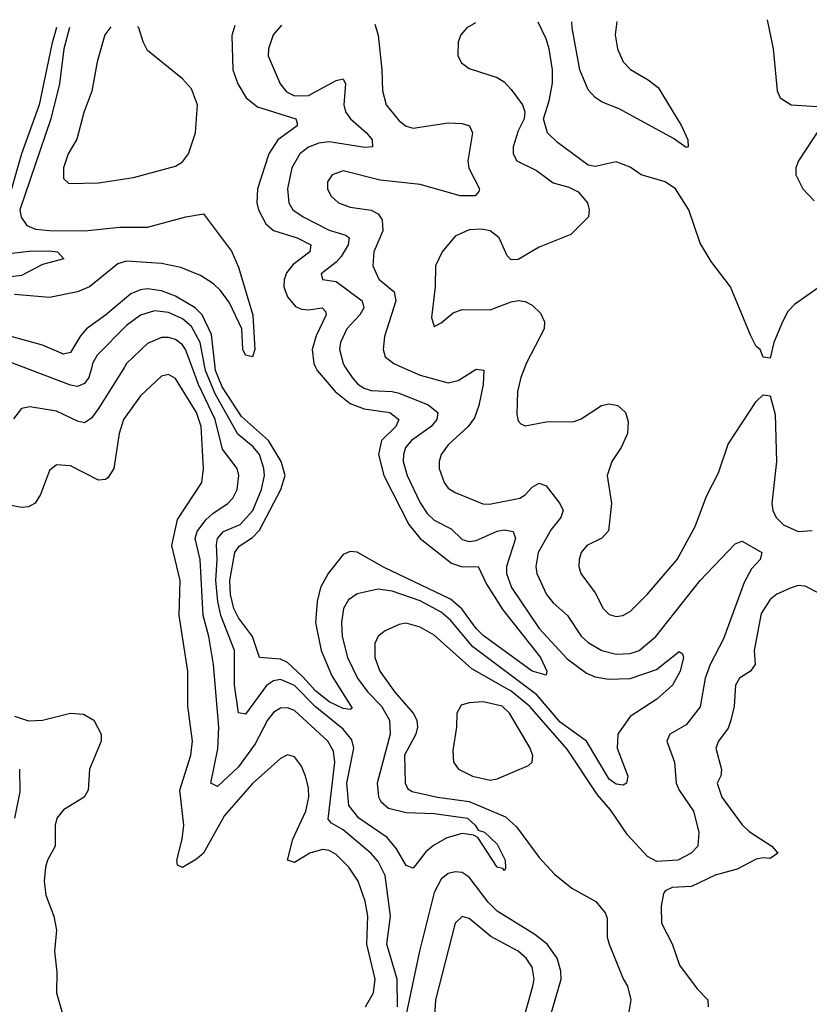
# Model space of a CAD drawing. Header units: inches. Extents: x 1649636 to 1815363, y 506543 to 641975.
# Tile 385 of 656: x 1703705 to 1705962, y 638178 to 640994. Entities that reach past the tile are written whole.
import ezdxf

# ---------------------------------------------------------------- set-up
doc = ezdxf.new("R2010")
doc.units = ezdxf.units.IN
doc.header["$MEASUREMENT"] = 0
doc.layers.add('B7603', color=7, linetype='Continuous')
doc.layers.add('B7604', color=7, linetype='Continuous')

msp = doc.modelspace()

# ---------------------------------------------------------------- linework, layer by layer
at = {"layer": 'B7603', "color": 5}
for points, elevation in [([(1704003.9, 640000), (1703930, 639881.5), (1703910, 639854), (1703890, 639840.9), (1703870, 639845.2), (1703810, 639874.5), (1703733.7, 639886.3), (1703710, 639882), (1703687.4, 639852.6)], 460), ([(1703910.5, 640000), (1703902, 639970), (1703890, 639953.4), (1703870, 639944.9), (1703850, 639948.3), (1703714.2, 640000)], 440), ([(1704785, 638170), (1704783.6, 638250), (1704754.5, 638350), (1704764.5, 638430), (1704750, 638546.4), (1704730, 638585.9), (1704710, 638608.5), (1704630, 638677.1), (1704596.2, 638696.2), (1704587.1, 638707.1), (1704606.2, 638870), (1704602.1, 638902.1), (1704585.6, 638930), (1704490, 639017.7), (1704470, 639025.3), (1704450, 639024.3), (1704430, 639012.1), (1704413.3, 638990), (1704377.5, 638922.5), (1704330, 638856.6), (1704270, 638801), (1704251.3, 638810), (1704271.3, 638908.7), (1704273.9, 638970), (1704259.3, 639150), (1704245.9, 639230), (1704229.3, 639290), (1704220.6, 639450), (1704206.4, 639510), (1704211.7, 639530), (1704237, 639563), (1704257.5, 639582.6), (1704300.2, 639610), (1704314.4, 639625.6), (1704326.5, 639650), (1704331.7, 639690), (1704326.9, 639710), (1704285, 639765), (1704263.9, 639850), (1704216.2, 639950), (1704197.5, 640000)], 460), ([(1704635.6, 640000), (1704655.1, 639970), (1704671.3, 639951.3), (1704690, 639940.3), (1704710, 639933.4), (1704770, 639930.8), (1704790, 639925.2), (1704872.5, 639892.5), (1704899.9, 639870), (1704897.5, 639850), (1704880.9, 639830), (1704825.1, 639790), (1704807.9, 639770), (1704801.7, 639750), (1704801.1, 639730), (1704812.5, 639690), (1704850, 639611.6), (1704870, 639581.2), (1704890, 639562.7), (1704937.9, 639537.9), (1704970, 639506.7), (1704990, 639501.1), (1705010, 639504.2), (1705070, 639530.7), (1705090, 639534.7), (1705115.2, 639530), (1705122, 639510), (1705096.4, 639430), (1705096.5, 639410), (1705110.8, 639370), (1705190, 639252.5), (1705270, 639166.2), (1705324.8, 639124.8), (1705350, 639114.7), (1705387.8, 639107.8), (1705450.3, 639109.7), (1705525, 639135), (1705590, 639186.7), (1705599.7, 639179.7), (1705602.3, 639170), (1705593, 639130), (1705570.8, 639090), (1705526.4, 639050), (1705450, 639000.4), (1705414.7, 638950), (1705413, 638910), (1705443.5, 638830), (1705439.6, 638810), (1705430, 638804.3), (1705410, 638807.2), (1705390, 638821.6), (1705324.9, 638930), (1705250, 638984.8), (1705182.8, 639062.8), (1705000, 639200), (1704936.8, 639276.8), (1704910, 639299.2), (1704850, 639331.7), (1704770, 639359.7), (1704730, 639364.6), (1704670, 639351.8), (1704645.2, 639334.8), (1704630.6, 639309.4), (1704624.4, 639270), (1704626.6, 639230), (1704641.5, 639170), (1704670.4, 639110), (1704699.7, 639070), (1704739, 639030), (1704762, 638990), (1704764.1, 638950), (1704727.2, 638810), (1704730.7, 638770.7), (1704737.3, 638757.3), (1704758.9, 638738.9), (1704810, 638726.2), (1704890, 638723.8), (1704984.7, 638710), (1705006.9, 638690), (1705015.7, 638675.7), (1705033.2, 638670), (1705070, 638635.2), (1705092.3, 638590), (1705093.7, 638566.3), (1705090, 638559), (1705085.8, 638565.8), (1705070, 638569.7), (1705014.6, 638654.6), (1705001.8, 638661.8), (1704970, 638666), (1704926.2, 638653.8), (1704888.1, 638631.9), (1704866.3, 638613.7), (1704830, 638567.4), (1704810, 638574.7), (1704782.1, 638622.1), (1704754.9, 638654.9), (1704674, 638710), (1704645.9, 638745.9), (1704640.4, 638810), (1704660.1, 638910), (1704654.4, 638934.4), (1704630, 638964.6), (1704549.3, 639029.3), (1704490, 639089), (1704450, 639106.8), (1704430, 639103.1), (1704410, 639089.5), (1704350, 639007.1), (1704330, 639011.3), (1704319.3, 639090), (1704318.7, 639190), (1704280.1, 639290), (1704270.9, 639330), (1704265.3, 639390), (1704269.7, 639450), (1704267.6, 639492.4), (1704270, 639510), (1704287.2, 639530), (1704335.5, 639550), (1704371.7, 639590), (1704396.2, 639650), (1704404.2, 639690), (1704403.2, 639710), (1704389.9, 639750), (1704372.5, 639772.5), (1704328.2, 639808.2), (1704263.8, 639923.8), (1704236.2, 639990), (1704234.3, 640000)], 440), ([(1704550.3, 640000), (1704554.8, 639990), (1704606.7, 639930), (1704650, 639896.3), (1704690, 639881), (1704763.2, 639870), (1704788.4, 639850), (1704779.8, 639830), (1704739, 639790), (1704730.7, 639750), (1704746.3, 639690), (1704817.4, 639550), (1704850, 639510.1), (1704939.3, 639439.3), (1704970, 639428.8), (1705015.5, 639430), (1705039.3, 639379.3), (1705085.6, 639305.6), (1705193.8, 639170), (1705212.1, 639130), (1705210, 639119.3), (1705169.9, 639130), (1705030, 639232.4), (1705010, 639252.1), (1704968.8, 639308.8), (1704936.8, 639336.8), (1704747.2, 639427.2), (1704670, 639470.4), (1704650, 639473.1), (1704630, 639463.7), (1704586.9, 639410), (1704564.8, 639370), (1704555.2, 639330), (1704550.7, 639270), (1704566.7, 639190), (1704597, 639117), (1704654.9, 639025.1), (1704650, 639020.5), (1704630, 639023.5), (1704590, 639042.5), (1704550, 639074.4), (1704514.6, 639114.6), (1704470, 639155.2), (1704450, 639164.7), (1704389.9, 639169.9), (1704370.3, 639230), (1704330, 639283.3), (1704317.1, 639310), (1704307.9, 639350), (1704305.7, 639390), (1704319.6, 639470), (1704331.9, 639488.1), (1704370, 639512.3), (1704390, 639533.8), (1704451.6, 639650), (1704463.6, 639690), (1704452.1, 639730), (1704416.4, 639790), (1704338.7, 639858.7), (1704283.6, 639943.6), (1704264.5, 639990), (1704263.4, 640000)], 420), ([(1704797.2, 640000), (1704850, 639977), (1704930, 639955.5), (1704958, 639962), (1705010, 639993.8), (1705031.4, 639991.4), (1705030.1, 639950.1), (1705017.7, 639890), (1705004.6, 639855.4), (1704986.7, 639830), (1704930, 639778.2), (1704910.2, 639750), (1704903.9, 639730), (1704904.1, 639710), (1704918.3, 639670), (1704930, 639654.2), (1704950, 639641.6), (1705029.1, 639609.1), (1705047.9, 639607.9), (1705134.6, 639625.4), (1705150, 639634.7), (1705170, 639656.8), (1705190, 639668.5), (1705210, 639660.6), (1705248.9, 639610), (1705258.1, 639590), (1705252.1, 639570), (1705224.3, 639535.7), (1705186.9, 639470), (1705180.1, 639430), (1705183.3, 639410), (1705211.2, 639350), (1705230, 639326.3), (1705271.3, 639290), (1705310, 639230.1), (1705330, 639212.3), (1705369.2, 639189.2), (1705410, 639178.9), (1705450, 639180.9), (1705475.9, 639190), (1705523.4, 639230), (1705650, 639390.1), (1705750, 639494.9), (1705770, 639502.4), (1705827, 639470), (1705822, 639450), (1705797.2, 639422.8), (1705775.8, 639384.2), (1705717.1, 639222.9), (1705678.4, 639150), (1705664.9, 639110), (1705650, 639028.7), (1705610, 638976.8), (1705564, 638950), (1705554.9, 638930), (1705576.5, 638870), (1705582.1, 638810), (1705590.1, 638790), (1705631.3, 638730), (1705646.7, 638670), (1705643.8, 638630), (1705625, 638610), (1705586.7, 638590), (1705525.9, 638585.9), (1705500, 638600), (1705442.7, 638662.7), (1705394, 638734), (1705356.9, 638776.9), (1705270, 638907), (1705162.3, 639030), (1705110, 639072.8), (1704997, 639137), (1704890, 639233.1), (1704850, 639256.1), (1704810, 639267.5), (1704790, 639263.6), (1704750, 639245.8), (1704729.6, 639230.4), (1704720.1, 639210), (1704720.1, 639170), (1704734.7, 639130), (1704777.2, 639070), (1704829.6, 639010), (1704840.1, 638990), (1704842, 638970), (1704837.2, 638950), (1704805, 638890), (1704807, 638810), (1704814.2, 638794.2), (1704826.5, 638786.5), (1704899.1, 638770), (1704990, 638757.5), (1705094, 638714), (1705124.9, 638684.9), (1705190, 638597.3), (1705233.8, 638550), (1705283, 638510), (1705351.8, 638471.8), (1705379.1, 638439.1), (1705384.2, 638424.2), (1705384.6, 638370), (1705390.1, 638350), (1705430, 638250.1), (1705442.8, 638230), (1705452.2, 638190), (1705445.1, 638150)], 460), ([(1705148.8, 640000), (1705137.2, 639970), (1705128.3, 639930), (1705125.8, 639865.8), (1705130, 639846.8), (1705138, 639838), (1705150, 639832.4), (1705210, 639843.5), (1705290, 639844.6), (1705310, 639852.2), (1705367.8, 639890), (1705390, 639894.7), (1705414.9, 639890), (1705436.5, 639870), (1705444.2, 639844.2), (1705442.3, 639810), (1705424.3, 639770), (1705397.5, 639730), (1705384.1, 639690), (1705396.6, 639610), (1705387.8, 639532.2), (1705368.7, 639511.3), (1705326.7, 639490), (1705310.2, 639470), (1705304.6, 639450), (1705303.8, 639430), (1705309.2, 639410), (1705350, 639354.6), (1705373.2, 639310), (1705390, 639292.3), (1705410, 639286.4), (1705429.3, 639289.3), (1705450, 639301.4), (1705498.8, 639350), (1705584.5, 639450), (1705635.6, 639544.4), (1705668.6, 639631.4), (1705702.4, 639697.6), (1705730, 639779.3), (1705810, 639902), (1705830, 639920.7), (1705850, 639918), (1705864.4, 639864.4), (1705868.7, 639730), (1705855.1, 639610), (1705858.1, 639590), (1705867.6, 639570), (1705888.9, 639548.9), (1705930, 639530.1), (1705970, 639532.7)], 480), ([(1704693.7, 638170), (1704716.5, 638210), (1704721.5, 638250), (1704696.8, 638350), (1704699.7, 638430), (1704692.4, 638472.4), (1704672.2, 638530), (1704645.8, 638570), (1704610, 638606.5), (1704590, 638617.3), (1704570, 638620.8), (1704533.8, 638610), (1704490, 638583.2), (1704470, 638589.6), (1704485.2, 638650), (1704523.1, 638730), (1704531.2, 638770), (1704530, 638797.2), (1704521.8, 638830), (1704510, 638858.7), (1704490, 638885.4), (1704470, 638890.8), (1704450, 638880.7), (1704370, 638809.3), (1704290, 638717.7), (1704230.1, 638610), (1704210, 638592.5), (1704170, 638569.2), (1704156, 638576), (1704153.7, 638590), (1704169.5, 638650), (1704173.7, 638690), (1704162.4, 638790), (1704193.8, 638890), (1704198.8, 638930), (1704185.9, 639030), (1704185.3, 639130), (1704160.9, 639290), (1704163.2, 639390), (1704139.3, 639490), (1704156.2, 639563.8), (1704225.7, 639670), (1704229.9, 639710), (1704223.3, 639830), (1704210.2, 639870), (1704150, 639967.7), (1704130, 639979.1), (1704110, 639974.1), (1704050, 639918), (1704001.7, 639850), (1703988.7, 639810), (1703973.9, 639710), (1703956.5, 639683.5), (1703950, 639678.5), (1703930, 639677.2), (1703850, 639718), (1703810, 639721), (1703790, 639704.2), (1703764.2, 639635.8), (1703748.8, 639611.2), (1703730, 639600.7), (1703710, 639599), (1703670, 639606.2)], 480), ([(1705990, 639353.8), (1705950, 639373.6), (1705930, 639375), (1705910, 639369.1), (1705869.6, 639350.4), (1705850, 639335.9), (1705824.4, 639295.6), (1705804.6, 639190), (1705807.8, 639150), (1705794, 639130), (1705762.7, 639110), (1705751.5, 639090), (1705747.1, 639030), (1705738.4, 638990), (1705730, 638967.3), (1705702.7, 638930), (1705695.3, 638910), (1705711.2, 638848.8), (1705709.3, 638830.7), (1705698.5, 638810), (1705712.4, 638770), (1705770, 638690.9), (1705790, 638671.6), (1705854.9, 638630), (1705872.3, 638610), (1705850, 638594.7), (1705830, 638596.8), (1705810, 638592.4), (1705756.2, 638563.8), (1705692.8, 638547.2), (1705625.7, 638514.3), (1705570, 638511.6), (1705550, 638502.3), (1705545.1, 638494.9), (1705538.7, 638458.7), (1705539.3, 638410), (1705570, 638350.4), (1705591.3, 638290), (1705642, 638222), (1705672.4, 638190), (1705672.9, 638170)], 480), ([(1703690, 639001.9), (1703730, 638988.4), (1703770, 638990.1), (1703850, 639010.2), (1703887.2, 639007.2), (1703916.9, 638990), (1703937.4, 638950), (1703937.4, 638930), (1703903.9, 638850), (1703900.2, 638790), (1703888.9, 638770), (1703830, 638733.6), (1703811.3, 638710), (1703806, 638690), (1703806, 638630), (1703784.5, 638590), (1703778.9, 638570), (1703775.1, 638530), (1703779.4, 638490), (1703802, 638430), (1703810.2, 638390), (1703803.8, 638330), (1703810.9, 638270), (1703810.1, 638210), (1703827.1, 638150)], 480), ([(1703704.5, 638850), (1703705.3, 638785.3), (1703690, 638709.6)], 460), ([(1705183, 638010), (1705253, 638250), (1705252.3, 638272.3), (1705241.2, 638310), (1705212.6, 638350), (1705177.3, 638377.3), (1705070, 638443.7), (1705044.1, 638470), (1704990, 638541.3), (1704970, 638554.2), (1704950, 638556.7), (1704930, 638551.5), (1704910, 638535.2), (1704890, 638497.4), (1704847.4, 638330), (1704810, 638149.6)], 460), ([(1705114.2, 638025.8), (1705171.4, 638230), (1705175.4, 638250), (1705170, 638283.5), (1705152.4, 638310), (1705130, 638329.3), (1705051.9, 638371.9), (1704990, 638423.2), (1704970, 638428.7), (1704950, 638409.6), (1704893.7, 638190), (1704885, 638050)], 480)]:
    msp.add_lwpolyline(points, dxfattribs=dict(at, elevation=elevation))
at = {"layer": 'B7603', "color": 5, "elevation": 480}
msp.add_lwpolyline([(1705030, 639042.3), (1704990, 639039.9), (1704966.6, 639033.4), (1704954.7, 639010), (1704953.7, 638970), (1704943.5, 638903.5), (1704944.7, 638870), (1704959, 638850), (1704999.5, 638830), (1705050, 638818.6), (1705070, 638822.1), (1705159.5, 638860.5), (1705169.7, 638870), (1705171.9, 638888.1), (1705164.6, 638910), (1705105.5, 639010), (1705084.4, 639030)], close=True, dxfattribs=at)
at = {"layer": 'B7604', "color": 5}
for points, elevation in [([(1703809.7, 640971.3), (1703796.3, 640923.7), (1703760.4, 640750), (1703709.8, 640610), (1703681.5, 640510), (1703658.6, 640461.4), (1703622.6, 640330), (1703630, 640321.7), (1703641.5, 640321.5), (1703731.9, 640331.9), (1703790, 640333), (1703812.4, 640330), (1703830.5, 640310), (1703770, 640293.5), (1703710, 640262.4), (1703592, 640248), (1703566.8, 640233.2), (1703536.5, 640170), (1703501.1, 640118.9), (1703473.3, 640066.7), (1703455.6, 640010), (1703450.6, 640000)], 360), ([(1703846.7, 640971.7), (1703831.2, 640910), (1703818.4, 640810), (1703793.6, 640710), (1703705.4, 640450), (1703709.1, 640429.1), (1703725.1, 640405.1), (1703750, 640394.2), (1703790, 640391.1), (1703890.3, 640390.3), (1703990, 640400.3), (1704070, 640400.2), (1704179.6, 640430), (1704230, 640438.6), (1704310, 640332.1), (1704330, 640285.5), (1704371.6, 640148.4), (1704377.1, 640050), (1704370.7, 640029.3), (1704350, 640034.5), (1704342.3, 640050), (1704339.8, 640110), (1704304.4, 640184.3), (1704279.1, 640219.1), (1704258.6, 640238.6), (1704222, 640262), (1704165.2, 640285.2), (1704110, 640296.4), (1704010, 640302.9), (1703984.9, 640295.1), (1703904.2, 640230), (1703870, 640215.4), (1703790, 640199), (1703690, 640207.6)], 380), ([(1703965, 640973), (1703948.2, 640950), (1703926.6, 640873.4), (1703911, 640789), (1703888.2, 640728.2), (1703867.7, 640652.3), (1703843.5, 640610), (1703829.8, 640570), (1703830, 640539.3), (1703844.8, 640524.8), (1703930, 640527.1), (1704030, 640542.8), (1704150, 640574.6), (1704170, 640586.8), (1704187.5, 640610), (1704207, 640670), (1704212.7, 640750), (1704196.4, 640796.4), (1704170, 640824.9), (1704070, 640905.8), (1704057.3, 640930), (1704045.4, 640970), (1704042, 640973.8)], 420), ([(1704319.4, 640976.9), (1704311.6, 640948.4), (1704314, 640850), (1704328.1, 640810), (1704352.2, 640770), (1704384.8, 640744.8), (1704494, 640710), (1704497.6, 640697.6), (1704498.2, 640690), (1704442.6, 640650), (1704417.1, 640610), (1704384.7, 640510), (1704382.6, 640470), (1704387.2, 640450), (1704408.4, 640410), (1704430, 640390.9), (1704498, 640370), (1704536.8, 640350), (1704534.4, 640330), (1704486.5, 640293.5), (1704467.7, 640270), (1704460.4, 640250), (1704460.1, 640230), (1704470, 640200.8), (1704493.5, 640173.5), (1704510, 640166), (1704530, 640164.2), (1704569.4, 640169.4), (1704578.9, 640158.9), (1704581, 640150), (1704552.4, 640090), (1704541, 640050), (1704545.7, 640010), (1704550.3, 640000)], 420), ([(1704453.2, 640978.4), (1704429.4, 640950), (1704415.9, 640910), (1704415.6, 640890), (1704449.5, 640810), (1704467.5, 640787.4), (1704490, 640776.3), (1704530, 640776.9), (1704610, 640820.1), (1704630, 640824.2), (1704636.3, 640810), (1704631.1, 640750), (1704635.9, 640730), (1704650.7, 640710), (1704696.4, 640670), (1704712.1, 640650), (1704713.1, 640630), (1704691.9, 640628.1), (1704590, 640644.3), (1704559.7, 640640.3), (1704530, 640628.9), (1704505.8, 640610), (1704482.7, 640570), (1704470.6, 640510), (1704474, 640470), (1704486.1, 640450), (1704515, 640430), (1704590, 640392.2), (1704637.1, 640377.1), (1704646.8, 640370), (1704643.7, 640350), (1704623.9, 640316.1), (1704610, 640299.9), (1704566.4, 640266.4), (1704570.5, 640250.5), (1704610, 640244.5), (1704684.3, 640190), (1704688.2, 640170), (1704677.1, 640150), (1704639.6, 640110), (1704621.6, 640070), (1704618.8, 640050), (1704629.1, 640010), (1704635.6, 640000)], 440), ([(1704720.4, 640981.3), (1704729.5, 640949.5), (1704740.1, 640850), (1704741.6, 640790), (1704752.7, 640750), (1704790, 640704.6), (1704810, 640689.5), (1704830, 640683.5), (1704930, 640698.4), (1704970, 640696.8), (1704990.3, 640690), (1704999.8, 640670), (1704985.7, 640590), (1704989.3, 640569.3), (1705019.7, 640510), (1705017.9, 640502.1), (1705006.8, 640490), (1704963.7, 640490), (1704850, 640522.2), (1704735.1, 640535.1), (1704630, 640561.2), (1704597.7, 640550), (1704585.2, 640530), (1704584.8, 640510), (1704594, 640490), (1704616.5, 640470), (1704650, 640457.2), (1704710, 640449.1), (1704730, 640438.3), (1704741, 640421), (1704742.8, 640390), (1704716.9, 640330), (1704714.1, 640290), (1704731.7, 640251.7), (1704775.7, 640215.7), (1704780.3, 640190), (1704747.6, 640087.6), (1704743.8, 640050), (1704749.6, 640029.6), (1704774.3, 640010), (1704797.2, 640000)], 460), ([(1705008, 640984.5), (1704983, 640970), (1704966, 640950), (1704958.4, 640930), (1704957.1, 640890), (1704968, 640870), (1704990, 640854.4), (1705070, 640828.1), (1705090, 640816.1), (1705110, 640794), (1705142.7, 640750), (1705148.9, 640730), (1705147.2, 640710), (1705130, 640676), (1705115.6, 640630), (1705115.6, 640610), (1705126.3, 640590), (1705182.6, 640562.6), (1705230, 640526.7), (1705274.9, 640514.9), (1705301.7, 640501.7), (1705328, 640470), (1705333, 640450), (1705330.6, 640430), (1705280.4, 640379.6), (1705190, 640343.1), (1705130, 640307.8), (1705110, 640307.3), (1705098.3, 640318.3), (1705075.8, 640370), (1705049.4, 640390), (1705025.1, 640394.9), (1704990, 640392.9), (1704950, 640374.5), (1704912.2, 640330), (1704893.4, 640290), (1704892.2, 640230), (1704882, 640142), (1704890, 640116.3), (1704910, 640126.7), (1704944.5, 640155.5), (1704970, 640165.3), (1705050, 640163.6), (1705110, 640186.9), (1705130, 640190.3), (1705150, 640188), (1705170, 640177.3), (1705194, 640154), (1705205, 640130), (1705204, 640110), (1705152.7, 640010), (1705148.8, 640000)], 480), ([(1705990.9, 640229.1), (1705920.4, 640179.6), (1705901.3, 640158.7), (1705886, 640130), (1705860.7, 640070), (1705850, 640026), (1705830, 640028.7), (1705822, 640050), (1705810, 640059), (1705795.1, 640090), (1705736.9, 640230), (1705682, 640302), (1705650, 640354.7), (1705617.7, 640450), (1705579.3, 640510), (1705550, 640529.8), (1705481.2, 640550), (1705450, 640571.5), (1705410, 640587.3), (1705350, 640574), (1705330, 640577.6), (1705242.8, 640642.8), (1705214, 640670), (1705202.7, 640710), (1705218.8, 640761.2), (1705227.6, 640812.4), (1705228.1, 640850), (1705218.1, 640910), (1705210, 640938.7), (1705187.3, 640986.5)], 480), ([(1705411.8, 640989), (1705407.7, 640950), (1705414.1, 640910), (1705430, 640872.9), (1705451.1, 640851.1), (1705501.9, 640821.9), (1705530, 640799.5), (1705596.9, 640690), (1705615.3, 640650), (1705616, 640630), (1705610, 640628.5), (1705574.2, 640654.2), (1705418.5, 640738.5), (1705370, 640758), (1705350, 640771.6), (1705330, 640793.6), (1705306.1, 640850), (1705283.9, 640970), (1705283.1, 640987.6)], 460), ([(1705841.7, 640993.7), (1705858.7, 640910), (1705870.3, 640790.3), (1705879.1, 640770), (1705910, 640750.4), (1705985.8, 640745.8)], 480), ([(1705997.6, 640690), (1705931.7, 640590), (1705923.6, 640570), (1705924, 640550), (1705943.7, 640510), (1705975.9, 640475.9)], 480), ([(1704263.4, 640000), (1704253.1, 640093.1), (1704226.8, 640150), (1704206.2, 640170), (1704150, 640202.6), (1704110, 640218.2), (1704070, 640223.5), (1704050, 640220.9), (1704022.9, 640210), (1703950, 640148.3), (1703895.8, 640110), (1703878.2, 640090), (1703850, 640042), (1703830, 640037.2), (1703770, 640063.3), (1703670, 640090.6), (1703630, 640090.2), (1703610, 640080.7), (1703570, 640039.6), (1703550, 640009.2), (1703546.3, 640000)], 420), ([(1704234.3, 640000), (1704221, 640070), (1704195.9, 640115.9), (1704170, 640138.6), (1704130, 640156.4), (1704090, 640161.2), (1704050, 640148.3), (1704010, 640119.2), (1703926.2, 640033.8), (1703913.3, 640010), (1703910.5, 640000)], 440), ([(1704197.5, 640000), (1704178.9, 640050), (1704170, 640064), (1704150, 640078.9), (1704130, 640085), (1704110, 640084.7), (1704070, 640067.2), (1704010.1, 640010), (1704003.9, 640000)], 460), ([(1703714.2, 640000), (1703650, 640024.4), (1703630, 640023.6), (1703610, 640014.6), (1703596, 640000)], 440)]:
    msp.add_lwpolyline(points, dxfattribs=dict(at, elevation=elevation))

doc.saveas('drawing.dxf')
